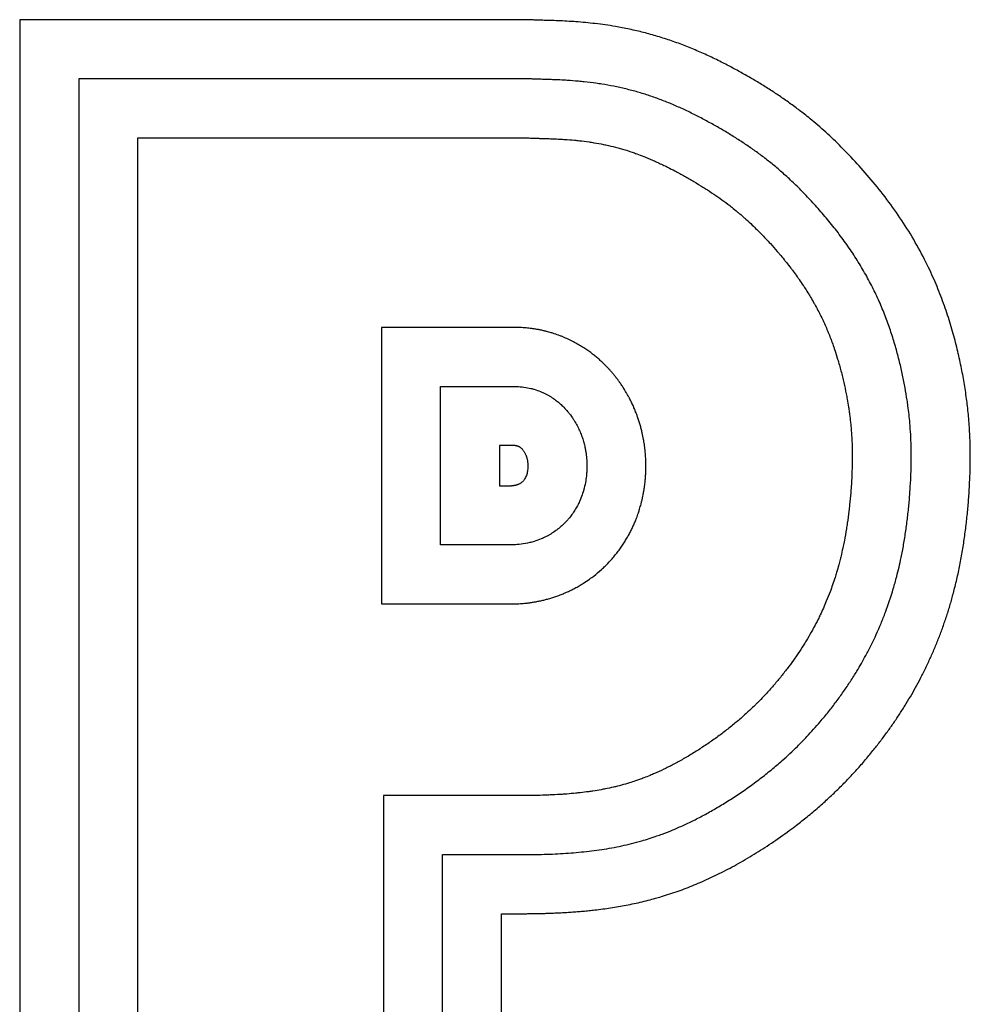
# Model space of a CAD drawing. Header units: inches. Extents: x 36 to 1719, y -84 to 1122.
# Tile 331 of 550: x 883.84 to 886.84, y 326.6 to 329.7. Entities that reach past the tile are written whole.
import ezdxf

# ---------------------------------------------------------------- set-up
doc = ezdxf.new("R2010")
doc.units = ezdxf.units.IN
doc.header["$LTSCALE"] = 48
doc.header["$MEASUREMENT"] = 0
doc.layers.add('Visible (ANSI)', color=7, linetype='Continuous', lineweight=30)

msp = doc.modelspace()

# ---------------------------------------------------------------- linework, layer by layer
at = {"layer": 'Visible (ANSI)'}
for p, q in [((883.84202, 329.69823), (883.84202, 325.66782)), ((885.44469, 329.69823), (883.84202, 329.69823)), ((884.02802, 329.51223), (884.02802, 325.85382)), ((885.43861, 329.51223), (884.02802, 329.51223)), ((884.21402, 326.03982), (884.21402, 329.32623)), ((884.21402, 329.32623), (885.43335, 329.32623)), ((885.41247, 328.72867), (884.98206, 328.72883)), ((884.98206, 328.72883), (884.98206, 327.85768)), ((885.16806, 328.54278), (885.40792, 328.54273)), ((885.16806, 328.04377), (885.16806, 328.54278)), ((885.35406, 328.35678), (885.35406, 328.22977)), ((885.40338, 328.35678), (885.35406, 328.35678)), ((885.35406, 328.22977), (885.39157, 328.22977)), ((885.39814, 328.04389), (885.16806, 328.04377)), ((884.98206, 327.85768), (885.40471, 327.858)), ((884.98834, 327.25418), (884.98834, 326.03982)), ((885.44082, 327.25418), (884.98834, 327.25418)), ((885.17434, 327.06818), (885.44166, 327.06818)), ((885.17434, 325.85382), (885.17434, 327.06818)), ((885.36034, 326.88218), (885.38797, 326.88218)), ((885.36034, 325.66782), (885.36034, 326.88218))]:
    msp.add_line(p, q, dxfattribs=at)
for points, degree, knots in [([(885.38797, 326.88218), (885.52959, 326.88104), (885.71708, 326.89027), (885.96221, 326.93479), (886.36172, 327.19501), (886.58054, 327.43915), (886.72483, 327.6846), (886.81917, 327.974), (886.8481, 328.33137), (886.82603, 328.57257), (886.72144, 328.98134), (886.4009, 329.35323), (886.1205, 329.5414), (885.79418, 329.70734), (885.52423, 329.69249), (885.44469, 329.69823)], 4, [-1, -1, -1, -1, -1, -0.8525131, -0.7865262, -0.7180623, -0.648167, -0.5794137, -0.5128403, -0.4427409, -0.3680775, -0.294497, -0.2199229, -0.1485528, 0, 0, 0, 0, 0]), ([(885.44166, 327.06818), (885.46567, 327.06839), (885.51253, 327.06943), (885.56856, 327.07253), (885.62305, 327.07727), (885.66558, 327.08249), (885.71804, 327.0912), (885.75973, 327.1001), (885.8071, 327.11282), (885.83918, 327.12299), (885.87197, 327.13479), (885.89424, 327.14351), (885.92277, 327.15565), (885.94616, 327.16637), (885.9761, 327.18111), (886.00059, 327.19399), (886.0317, 327.21139), (886.0569, 327.22634), (886.08852, 327.24619), (886.11376, 327.26292), (886.1449, 327.28472), (886.16938, 327.3028), (886.1992, 327.32604), (886.22237, 327.34511), (886.25594, 327.37427), (886.28788, 327.40411), (886.32767, 327.44478), (886.35563, 327.47596), (886.38207, 327.50747), (886.39893, 327.52861), (886.41907, 327.55514), (886.43445, 327.57644), (886.45276, 327.60315), (886.46671, 327.62459), (886.48663, 327.6569), (886.50524, 327.68945), (886.53097, 327.73918), (886.55165, 327.78462), (886.57491, 327.84354), (886.5914, 327.89253), (886.60747, 327.95008), (886.61681, 327.9901), (886.62503, 328.03135), (886.62995, 328.05942), (886.63537, 328.09504), (886.63914, 328.12385), (886.64313, 328.15998), (886.64576, 328.18881), (886.64835, 328.22428), (886.64986, 328.25206), (886.65108, 328.28579), (886.65151, 328.31192), (886.65137, 328.34984), (886.65018, 328.38619), (886.64681, 328.4333), (886.64284, 328.46912), (886.63754, 328.50633), (886.63331, 328.53192), (886.62705, 328.56504), (886.62122, 328.59244), (886.61281, 328.62776), (886.60515, 328.6568), (886.59429, 328.6938), (886.58455, 328.7238), (886.57097, 328.76142), (886.55886, 328.79164), (886.54205, 328.82948), (886.52722, 328.85977), (886.50695, 328.89748), (886.48937, 328.92746), (886.4658, 328.96448), (886.44575, 328.99365), (886.41947, 329.02927), (886.39759, 329.05702), (886.36968, 329.09039), (886.34715, 329.11583), (886.31913, 329.1458), (886.29699, 329.16824), (886.26988, 329.19429), (886.2487, 329.21355), (886.22284, 329.23581), (886.20261, 329.25227), (886.17759, 329.27153), (886.15757, 329.28612), (886.13216, 329.30372), (886.11145, 329.3174), (886.08489, 329.33416), (886.0631, 329.34733), (886.03516, 329.36353), (886.01228, 329.37623), (885.98315, 329.3917), (885.95948, 329.40366), (885.92969, 329.41787), (885.90573, 329.42857), (885.87553, 329.44104), (885.85116, 329.45029), (885.82042, 329.46087), (885.79562, 329.46855), (885.76442, 329.47715), (885.73933, 329.48322), (885.70793, 329.48981), (885.68284, 329.49429), (885.6517, 329.49896), (885.62704, 329.50198), (885.59677, 329.50495), (885.57308, 329.50673), (885.54721, 329.5082), (885.53044, 329.50893), (885.51408, 329.50953), (885.50338, 329.50987), (885.49023, 329.51026), (885.47988, 329.51056), (885.46706, 329.51095), (885.45431, 329.51141), (885.44395, 329.51191), (885.43861, 329.51223)], 3, [0.00230788, 0.00230788, 0.00230788, 0.00230788, 0.02278934, 0.0432708, 0.05351153, 0.07399299, 0.08423372, 0.10471518, 0.11495591, 0.130317, 0.13543737, 0.1456781, 0.15079846, 0.16103919, 0.16615956, 0.17640029, 0.18152065, 0.19176138, 0.19688175, 0.20712248, 0.21224285, 0.22248358, 0.22760394, 0.23784467, 0.24296504, 0.25832613, 0.26856686, 0.28392796, 0.28904832, 0.29928905, 0.30440942, 0.31465015, 0.31977051, 0.33001124, 0.33513161, 0.3504927, 0.36073343, 0.38121489, 0.39145562, 0.41193708, 0.42217781, 0.43753891, 0.44265927, 0.45290001, 0.45802037, 0.4682611, 0.47338147, 0.4836222, 0.48874256, 0.49898329, 0.50410366, 0.51434439, 0.51946475, 0.53482585, 0.54506658, 0.56042767, 0.56554804, 0.57578877, 0.58090913, 0.59114986, 0.59627023, 0.60651096, 0.61163132, 0.62187205, 0.62699242, 0.63723315, 0.64235351, 0.65259424, 0.65771461, 0.66795534, 0.6730757, 0.68331643, 0.6884368, 0.69867753, 0.7037979, 0.71403863, 0.71915899, 0.72939972, 0.73452009, 0.74476082, 0.74988118, 0.76012191, 0.76524228, 0.77548301, 0.78060337, 0.7908441, 0.79596447, 0.8062052, 0.81132556, 0.82156629, 0.82668666, 0.83692739, 0.84204775, 0.85228848, 0.85740885, 0.86764958, 0.87276994, 0.88301067, 0.88813104, 0.89837177, 0.90349213, 0.91373286, 0.91885323, 0.92909396, 0.93421433, 0.94445506, 0.94957542, 0.95725597, 0.95981615, 0.96493652, 0.9674967, 0.97261706, 0.97517725, 0.98029761, 0.98541798, 0.98541798, 0.98541798, 0.98541798]), ([(885.43335, 329.32623), (885.43984, 329.32588), (885.45039, 329.32542), (885.46159, 329.32504), (885.46972, 329.32478), (885.47504, 329.32462), (885.48291, 329.32439), (885.49064, 329.32417), (885.5021, 329.32382), (885.51218, 329.32348), (885.52725, 329.3229), (885.54231, 329.3222), (885.56496, 329.32084), (885.58526, 329.31923), (885.61069, 329.31662), (885.63111, 329.31402), (885.65655, 329.31007), (885.67687, 329.30633), (885.70206, 329.3009), (885.72211, 329.29593), (885.74695, 329.28894), (885.76672, 329.2827), (885.78885, 329.27495), (885.80361, 329.26935), (885.81839, 329.26342), (885.82826, 329.25928), (885.84066, 329.25389), (885.85064, 329.24938), (885.86319, 329.24353), (885.87333, 329.23864), (885.88864, 329.23105), (885.90401, 329.22316), (885.92696, 329.21089), (885.94706, 329.19964), (885.97159, 329.18533), (885.99059, 329.17377), (886.01351, 329.1592), (886.03113, 329.14749), (886.05246, 329.1326), (886.06901, 329.12044), (886.08756, 329.10604), (886.10007, 329.09588), (886.11283, 329.0851), (886.12147, 329.07761), (886.13466, 329.06584), (886.14816, 329.05335), (886.169, 329.03317), (886.18807, 329.01372), (886.20986, 328.99023), (886.22447, 328.97376), (886.23899, 328.95676), (886.24859, 328.94519), (886.26042, 328.9305), (886.26972, 328.9186), (886.28105, 328.90361), (886.28988, 328.89154), (886.30061, 328.87634), (886.30894, 328.86411), (886.31898, 328.84879), (886.32673, 328.8365), (886.33604, 328.82111), (886.3432, 328.80877), (886.35177, 328.79337), (886.35832, 328.78105), (886.36614, 328.76565), (886.37211, 328.75333), (886.37921, 328.73794), (886.38461, 328.72564), (886.39104, 328.71023), (886.39593, 328.69788), (886.40175, 328.68243), (886.40619, 328.67001), (886.41254, 328.65125), (886.41851, 328.63237), (886.42671, 328.60409), (886.43319, 328.57927), (886.44033, 328.54895), (886.44527, 328.52544), (886.45003, 328.49993), (886.45277, 328.4835), (886.45521, 328.46749), (886.45667, 328.45701), (886.45833, 328.44415), (886.4595, 328.43404), (886.46081, 328.42156), (886.46173, 328.41165), (886.46274, 328.39932), (886.46342, 328.38947), (886.46413, 328.37703), (886.4646, 328.36695), (886.46504, 328.35414), (886.46528, 328.34369), (886.46545, 328.33033), (886.46547, 328.3194), (886.46533, 328.30261), (886.46495, 328.28531), (886.46394, 328.25842), (886.46255, 328.23364), (886.46019, 328.20191), (886.4578, 328.17615), (886.45421, 328.1441), (886.45085, 328.11871), (886.44607, 328.08764), (886.44177, 328.06335), (886.43645, 328.03688), (886.43263, 328.01969), (886.4286, 328.00287), (886.42581, 327.99185), (886.42147, 327.97559), (886.41692, 327.95965), (886.40806, 327.93098), (886.39751, 327.90065), (886.38198, 327.86148), (886.3693, 327.83307), (886.3557, 327.80518), (886.34617, 327.78683), (886.33363, 327.76409), (886.32308, 327.74602), (886.30914, 327.72346), (886.29738, 327.70543), (886.28188, 327.68288), (886.26884, 327.66485), (886.25171, 327.64232), (886.23736, 327.62437), (886.21861, 327.60206), (886.20299, 327.58438), (886.18475, 327.56477), (886.17221, 327.55187), (886.15935, 327.5391), (886.1506, 327.53064), (886.13718, 327.51801), (886.12339, 327.5055), (886.10201, 327.48695), (886.08223, 327.4707), (886.05672, 327.45083), (886.03567, 327.4353), (886.00887, 327.41656), (885.9871, 327.40213), (885.9599, 327.38507), (885.93831, 327.37227), (885.91188, 327.3575), (885.89128, 327.34667), (885.86639, 327.33443), (885.8472, 327.32563), (885.8264, 327.31679), (885.81294, 327.31144), (885.79972, 327.30647), (885.79102, 327.30334), (885.77807, 327.29889), (885.76529, 327.29476), (885.74627, 327.28909), (885.72949, 327.28458), (885.70848, 327.27951), (885.69162, 327.27589), (885.67026, 327.27183), (885.65293, 327.26894), (885.63083, 327.26575), (885.61278, 327.26351), (885.58963, 327.26108), (885.57063, 327.25942), (885.54624, 327.25768), (885.5262, 327.25655), (885.50042, 327.25544), (885.47394, 327.25463), (885.45199, 327.25428), (885.44082, 327.25418)], 3, [0.00255527, 0.00255527, 0.00255527, 0.00255527, 0.00766644, 0.01149981, 0.01277761, 0.01533319, 0.01661098, 0.02044436, 0.02299994, 0.02811111, 0.0306667, 0.03833345, 0.04344462, 0.05366696, 0.05877813, 0.06900047, 0.07411164, 0.08433398, 0.08944515, 0.09966749, 0.10477866, 0.115001, 0.12011217, 0.12777892, 0.13033451, 0.13544568, 0.13800126, 0.14311243, 0.14566802, 0.15077919, 0.15333477, 0.16100152, 0.16611269, 0.17633503, 0.1814462, 0.19166854, 0.19677971, 0.20700205, 0.21211322, 0.22233556, 0.22744673, 0.23511348, 0.23766907, 0.24278024, 0.24533582, 0.25300258, 0.25811375, 0.26833609, 0.27344726, 0.28111401, 0.2836696, 0.28878077, 0.29133635, 0.29644752, 0.2990031, 0.30411427, 0.30666986, 0.31178103, 0.31433661, 0.31944778, 0.32200337, 0.32711454, 0.32967012, 0.33478129, 0.33733688, 0.34244805, 0.34500363, 0.3501148, 0.35267039, 0.35778156, 0.36033714, 0.36544831, 0.36800389, 0.37567065, 0.38078182, 0.39100416, 0.39611533, 0.40633767, 0.41144884, 0.41911559, 0.42167118, 0.42678235, 0.42933793, 0.4344491, 0.43700468, 0.44211585, 0.44467144, 0.44978261, 0.45233819, 0.45744936, 0.46000495, 0.46511612, 0.4676717, 0.47278287, 0.47533846, 0.48300521, 0.48811638, 0.49833872, 0.50344989, 0.51367223, 0.5187834, 0.52900574, 0.53411691, 0.54433925, 0.54945042, 0.55711717, 0.55967276, 0.56478393, 0.56733951, 0.57500627, 0.58011743, 0.59545094, 0.60567328, 0.62100679, 0.62611796, 0.6363403, 0.64145147, 0.65167381, 0.65678498, 0.66700732, 0.67211849, 0.68234083, 0.687452, 0.69767434, 0.70278551, 0.71300785, 0.71811902, 0.72578577, 0.72834135, 0.73345252, 0.73600811, 0.74367486, 0.74878603, 0.75900837, 0.76411954, 0.77434188, 0.77945305, 0.78967539, 0.79478656, 0.8050089, 0.81012007, 0.82034241, 0.82545358, 0.83567592, 0.84078709, 0.84845384, 0.85100943, 0.8561206, 0.85867618, 0.86634293, 0.8714541, 0.88167644, 0.88678761, 0.89700995, 0.90212112, 0.91234346, 0.91745463, 0.92767697, 0.93278814, 0.94301048, 0.94812165, 0.95834399, 0.96345516, 0.9736775, 0.98389984, 0.98389984, 0.98389984, 0.98389984]), ([(885.80365, 328.39677), (885.80269, 328.40095), (885.80065, 328.40932), (885.79777, 328.41979), (885.79464, 328.43028), (885.79192, 328.43872), (885.78862, 328.44822), (885.78628, 328.45459), (885.78383, 328.46097), (885.78213, 328.46525), (885.77991, 328.47064), (885.77806, 328.47498), (885.77567, 328.48044), (885.77368, 328.48483), (885.7711, 328.49034), (885.76895, 328.49479), (885.76616, 328.50037), (885.76383, 328.5049), (885.76078, 328.51064), (885.75823, 328.5153), (885.75491, 328.52117), (885.75214, 328.52591), (885.74889, 328.53128), (885.74664, 328.53491), (885.74433, 328.53857), (885.74275, 328.54101), (885.74033, 328.54471), (885.73782, 328.54846), (885.73388, 328.55417), (885.7302, 328.55933), (885.72585, 328.56521), (885.72284, 328.56916), (885.71975, 328.57313), (885.71763, 328.57579), (885.71491, 328.57915), (885.71268, 328.58186), (885.70981, 328.58527), (885.70746, 328.58801), (885.70385, 328.59215), (885.70008, 328.59634), (885.69416, 328.60271), (885.68861, 328.60845), (885.68133, 328.61564), (885.67517, 328.62146), (885.66705, 328.62878), (885.66016, 328.63469), (885.65111, 328.64207), (885.64346, 328.64798), (885.63338, 328.65534), (885.62486, 328.6612), (885.61368, 328.66842), (885.60426, 328.67412), (885.59188, 328.68107), (885.58151, 328.68648), (885.56794, 328.69297), (885.55659, 328.69794), (885.5418, 328.70379), (885.52955, 328.70814), (885.51524, 328.71263), (885.50545, 328.71536), (885.49545, 328.71787), (885.4887, 328.71942), (885.48017, 328.72121), (885.47327, 328.72252), (885.46455, 328.72399), (885.45749, 328.72504), (885.4468, 328.7264), (885.43247, 328.72783), (885.41978, 328.72849), (885.41247, 328.72867)], 3, [-0.35417033, -0.35417033, -0.35417033, -0.35417033, -0.33941323, -0.32465613, -0.31727759, -0.30252049, -0.29514194, -0.28407412, -0.28038484, -0.2730063, -0.26931702, -0.26193847, -0.2582492, -0.25087065, -0.24718138, -0.23980283, -0.23611355, -0.228735, -0.22504573, -0.21766718, -0.21397791, -0.20659936, -0.20291008, -0.19737617, -0.19553154, -0.19184226, -0.18999762, -0.18446371, -0.18077444, -0.17339589, -0.16970662, -0.1641727, -0.16232807, -0.15863879, -0.15679416, -0.15310488, -0.15126024, -0.14757097, -0.14572633, -0.14019242, -0.13650315, -0.1291246, -0.12543532, -0.11805678, -0.1143675, -0.10698895, -0.10329968, -0.09592113, -0.09223186, -0.08485331, -0.08116403, -0.07378549, -0.07009621, -0.06271766, -0.05902839, -0.05164984, -0.04796057, -0.04058202, -0.03689274, -0.03135883, -0.02951419, -0.02582492, -0.02398028, -0.02029101, -0.01844637, -0.0147571, -0.01291246, -0.00737855, 0, 0, 0, 0]), ([(885.40792, 328.54273), (885.41569, 328.54254), (885.43111, 328.5413), (885.44955, 328.53778), (885.46704, 328.53302), (885.48016, 328.52834), (885.49534, 328.52169), (885.50649, 328.51586), (885.51919, 328.50819), (885.52839, 328.50182), (885.5388, 328.49377), (885.54631, 328.48731), (885.5565, 328.47768), (885.56534, 328.46822), (885.57663, 328.4545), (885.58487, 328.44284), (885.59357, 328.42888), (885.59942, 328.41814), (885.6057, 328.40512), (885.61001, 328.39495), (885.61467, 328.38241), (885.61867, 328.36999), (885.62124, 328.36008), (885.62237, 328.35513)], 3, [0, 0, 0, 0, 0.0147571, 0.02951419, 0.03689274, 0.05164984, 0.05902839, 0.07378549, 0.08116403, 0.09592113, 0.10329968, 0.11805678, 0.12543532, 0.14757097, 0.16232807, 0.19184226, 0.20659936, 0.23611355, 0.25087065, 0.28038484, 0.29514194, 0.32465613, 0.35417033, 0.35417033, 0.35417033, 0.35417033]), ([(885.81517, 328.28017), (885.81525, 328.28321), (885.81535, 328.2893), (885.81533, 328.29691), (885.8152, 328.30454), (885.81501, 328.31072), (885.81465, 328.3185), (885.81427, 328.32481), (885.81366, 328.3328), (885.81307, 328.33929), (885.81218, 328.3475), (885.81135, 328.35416), (885.80993, 328.36426), (885.8077, 328.37785), (885.80523, 328.38988), (885.80365, 328.39677)], 3, [-0.5, -0.5, -0.5, -0.5, -0.48784753, -0.47569505, -0.46961882, -0.45746635, -0.45139011, -0.43923764, -0.4331614, -0.42100893, -0.41493269, -0.40278022, -0.39670398, -0.37847527, -0.35417033, -0.35417033, -0.35417033, -0.35417033]), ([(885.40338, 328.35678), (885.42346, 328.35635), (885.43955, 328.32717), (885.44807, 328.29724), (885.438, 328.23962), (885.41045, 328.23033), (885.39157, 328.22977)], 4, [0, 0, 0, 0, 0, 0.4122812, 0.5781676, 1, 1, 1, 1, 1]), ([(885.62237, 328.35513), (885.62284, 328.3531), (885.62373, 328.34903), (885.62471, 328.34396), (885.62559, 328.3389), (885.62623, 328.33487), (885.62694, 328.32987), (885.62743, 328.3259), (885.62796, 328.32098), (885.62832, 328.31709), (885.62869, 328.31227), (885.62892, 328.30845), (885.62918, 328.30277), (885.62937, 328.29527), (885.62933, 328.28875), (885.62923, 328.28499)], 3, [0.35417033, 0.35417033, 0.35417033, 0.35417033, 0.3663228, 0.37847527, 0.38455151, 0.39670398, 0.40278022, 0.41493269, 0.42100893, 0.4331614, 0.43923764, 0.45139011, 0.45746635, 0.47569505, 0.5, 0.5, 0.5, 0.5]), ([(885.62923, 328.28499), (885.62922, 328.28446), (885.62919, 328.28338), (885.62914, 328.28204), (885.62909, 328.28069), (885.62904, 328.27961), (885.62898, 328.27825), (885.62893, 328.27717), (885.62885, 328.2758), (885.62879, 328.27471), (885.6287, 328.27333), (885.62863, 328.27223), (885.62851, 328.27057), (885.62834, 328.26834), (885.62817, 328.26637), (885.62806, 328.26523)], 3, [0.5, 0.5, 0.5, 0.5, 0.503471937, 0.506943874, 0.508679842, 0.512151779, 0.513887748, 0.517359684, 0.519095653, 0.52256759, 0.524303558, 0.527775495, 0.529511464, 0.534719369, 0.541663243, 0.541663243, 0.541663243, 0.541663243]), ([(885.81327, 328.24806), (885.81335, 328.24899), (885.81352, 328.25084), (885.81371, 328.25313), (885.81389, 328.2554), (885.81403, 328.25721), (885.81419, 328.25946), (885.81431, 328.26125), (885.81445, 328.26348), (885.81455, 328.26526), (885.81467, 328.26747), (885.81476, 328.26924), (885.81488, 328.27187), (885.81503, 328.27538), (885.81512, 328.27843), (885.81517, 328.28017)], 3, [-0.541663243, -0.541663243, -0.541663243, -0.541663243, -0.538191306, -0.534719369, -0.5329834, -0.529511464, -0.527775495, -0.524303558, -0.52256759, -0.519095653, -0.517359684, -0.513887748, -0.512151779, -0.506943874, -0.5, -0.5, -0.5, -0.5]), ([(885.62806, 328.26523), (885.62748, 328.25897), (885.62589, 328.24592), (885.62213, 328.2271), (885.61703, 328.20868), (885.61252, 328.19568), (885.60693, 328.18225), (885.60265, 328.17311), (885.59653, 328.16158), (885.591, 328.15231), (885.58328, 328.14081), (885.57645, 328.13173), (885.56714, 328.12071), (885.55909, 328.11221), (885.54838, 328.10213), (885.53933, 328.09455), (885.52756, 328.08582), (885.51785, 328.07944), (885.5055, 328.07228), (885.49552, 328.06722), (885.48056, 328.0606), (885.46576, 328.05525), (885.44432, 328.04938), (885.42186, 328.04537), (885.40572, 328.04415), (885.39814, 328.04389)], 3, [0.54166324, 0.54166324, 0.54166324, 0.54166324, 0.57985797, 0.6180527, 0.63715007, 0.66579611, 0.6753448, 0.69444216, 0.70399084, 0.72308821, 0.73263689, 0.75173426, 0.76128294, 0.7803803, 0.78992899, 0.80902635, 0.81857503, 0.8376724, 0.84722108, 0.86631845, 0.87586713, 0.90451318, 0.92361054, 0.96180527, 1, 1, 1, 1]), ([(885.40471, 327.858), (885.41112, 327.85823), (885.42283, 327.85888), (885.43705, 327.86027), (885.44804, 327.86162), (885.45553, 327.86269), (885.46513, 327.86425), (885.47297, 327.86569), (885.48296, 327.86774), (885.4911, 327.86959), (885.50145, 327.87219), (885.50988, 327.87451), (885.52059, 327.87773), (885.52925, 327.88057), (885.54019, 327.88444), (885.54902, 327.88782), (885.56014, 327.8924), (885.5691, 327.89637), (885.58032, 327.9017), (885.58929, 327.90626), (885.6005, 327.91234), (885.60943, 327.91752), (885.62273, 327.92573), (885.63582, 327.93451), (885.65507, 327.94881), (885.67143, 327.9625), (885.68897, 327.979), (885.7, 327.99043), (885.71053, 328.00219), (885.71727, 328.01017), (885.72533, 328.02028), (885.73147, 328.02844), (885.73879, 328.03873), (885.74435, 328.04701), (885.75091, 328.05737), (885.75585, 328.06565), (885.76168, 328.07598), (885.76604, 328.0842), (885.77114, 328.0944), (885.77494, 328.10248), (885.77937, 328.11247), (885.78264, 328.12035), (885.78719, 328.132), (885.79126, 328.1434), (885.79596, 328.15811), (885.79899, 328.16876), (885.80166, 328.17906), (885.80327, 328.18577), (885.80508, 328.19394), (885.80639, 328.20029), (885.8077, 328.20723), (885.80849, 328.21173), (885.80922, 328.21611), (885.80968, 328.219), (885.81033, 328.22329), (885.81093, 328.22752), (885.81174, 328.23373), (885.81252, 328.24043), (885.81304, 328.24556), (885.81327, 328.24806)], 3, [-1, -1, -1, -1, -0.98090264, -0.96657961, -0.96180527, -0.95225659, -0.94748225, -0.93793356, -0.93315922, -0.92361054, -0.9188362, -0.90928752, -0.90451318, -0.89496449, -0.89019015, -0.88064147, -0.87586713, -0.86631845, -0.8615441, -0.85199542, -0.84722108, -0.8376724, -0.83289806, -0.81857503, -0.80902635, -0.78992899, -0.7803803, -0.76605728, -0.76128294, -0.75173426, -0.74695992, -0.73741123, -0.73263689, -0.72308821, -0.71831387, -0.70876519, -0.70399084, -0.69444216, -0.68966782, -0.68011914, -0.6753448, -0.66579611, -0.66102177, -0.64669875, -0.63715007, -0.62282704, -0.6180527, -0.60850402, -0.60372968, -0.594181, -0.58940665, -0.58224514, -0.57985797, -0.57508363, -0.57269646, -0.56553495, -0.56076061, -0.55121193, -0.54166324, -0.54166324, -0.54166324, -0.54166324])]:
    msp.add_open_spline(points, degree=degree, knots=knots, dxfattribs=at)

doc.saveas('drawing.dxf')
